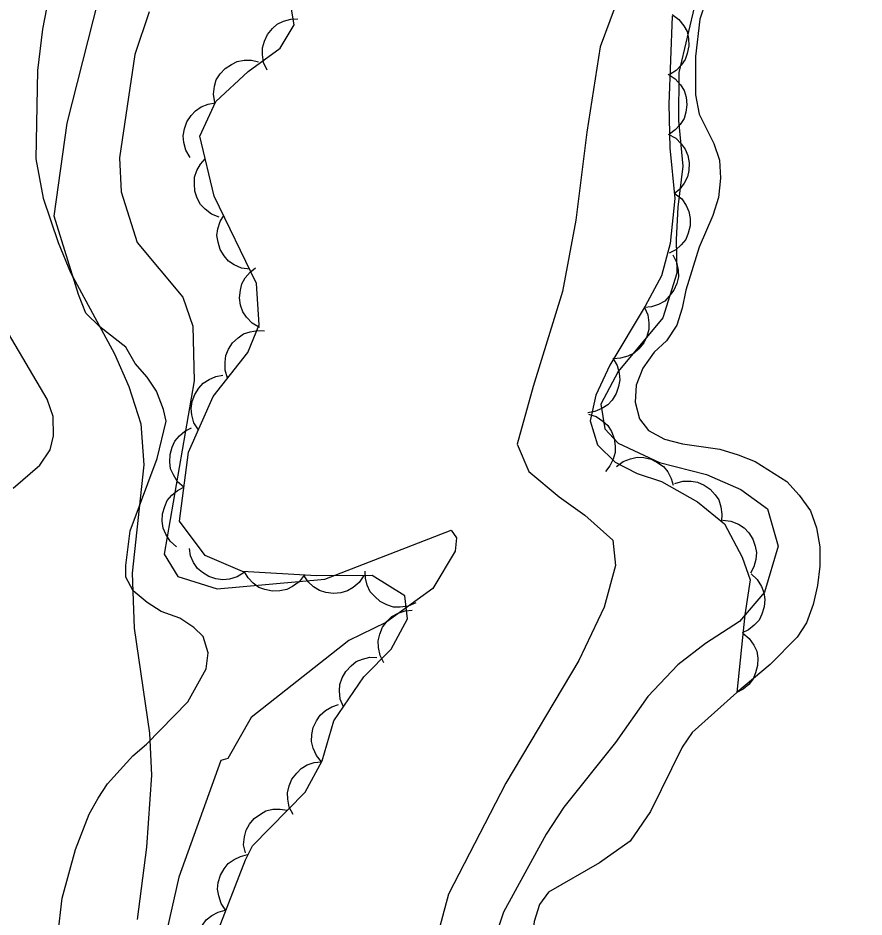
# Model space of a CAD drawing. Extents: x 282461 to 284471, y 5554090 to 5557646.
# Drawn here: x 283798.92 to 283841.33, y 5555498.51 to 5555543.57 of the extents above; entities that cross this region are included whole.
import ezdxf

# ---------------------------------------------------------------- set-up
doc = ezdxf.new("R2010")
doc.units = 0
for name, color, linetype in [('Niveau 1', 7, 'Continuous'), ('Niveau 2', 7, 'Continuous'), ('Niveau 4', 7, 'Continuous'), ('Niveau 44', 7, 'Continuous'), ('Niveau 7', 7, 'Continuous')]:
    doc.layers.add(name, color=color, linetype=linetype)

msp = doc.modelspace()

# ---------------------------------------------------------------- linework, layer by layer
at = {"layer": 'Niveau 1'}
for points in [[(283841.02, 5555588.81), (283840.12, 5555584.53), (283838.64, 5555580.58), (283837.28, 5555575.25), (283836.96, 5555572.25), (283836.75, 5555568.89), (283837, 5555566.12), (283837.59, 5555564.96), (283839.46, 5555563.47), (283841.33, 5555561.75), (283841.11, 5555560.36), (283840.42, 5555559.32), (283838.8, 5555558.38), (283837.06, 5555556.98), (283835.21, 5555555.35), (283832.45, 5555552.33), (283830.04, 5555547.34), (283828.1, 5555542.12)], [(283805.5, 5555543.87), (283804.78, 5555541.73), (283804.01, 5555536.55), (283804.09, 5555534.85), (283804.89, 5555532.31), (283807.19, 5555529.57), (283807.69, 5555528.12), (283807.75, 5555525.38), (283806.25, 5555516.7), (283806.94, 5555515.57), (283808.9, 5555514.95), (283814.3, 5555515.44), (283820.64, 5555517.9), (283820.9, 5555517.51), (283820.84, 5555516.84), (283819.71, 5555514.98), (283817.36, 5555513.27), (283815.51, 5555512.37), (283810.61, 5555508.51), (283809.44, 5555506.46)], [(283828.1, 5555542.12), (283827.43, 5555537.84), (283826.88, 5555533.44), (283826.21, 5555529.85), (283824.74, 5555525.1), (283823.94, 5555522.21), (283824.53, 5555520.83), (283826.05, 5555519.56), (283827.34, 5555518.65), (283828.74, 5555517.39), (283828.87, 5555516.12), (283828.3, 5555514.03), (283827.04, 5555511.36), (283823.37, 5555505.21), (283820.5, 5555499.65), (283819.6, 5555496.29)], [(283809.44, 5555506.46), (283809.08, 5555506.35), (283806.98, 5555500.5), (283805.9, 5555495.69)]]:
    msp.add_lwpolyline(points, dxfattribs=at)
at = {"layer": 'Niveau 2'}
for points in [[(283800.57, 5555545.18), (283800.15, 5555543), (283799.9, 5555540.93), (283799.82, 5555536.51), (283800.18, 5555534.53), (283800.93, 5555532.32), (283801.55, 5555530.81), (283803.75, 5555526.73), (283804.48, 5555525.09), (283805.07, 5555523.22), (283805.23, 5555521.17), (283804.64, 5555515.75), (283804.75, 5555512.98), (283805.51, 5555507.73), (283805.61, 5555505.62), (283805.36, 5555502.01), (283804.89, 5555498.39)], [(283832.89, 5555544.38), (283832.05, 5555540.84), (283832.03, 5555538.43), (283832.24, 5555536.14), (283832, 5555534.09), (283831.92, 5555532.47), (283831.95, 5555530.78), (283831.24, 5555528.53), (283829, 5555525.85), (283828.14, 5555524.21), (283828.34, 5555522.98), (283829.01, 5555522.26), (283831.08, 5555521.28), (283833.44, 5555520.69), (283835.15, 5555519.93), (283836.49, 5555518.96), (283837.03, 5555517.1), (283836.34, 5555514.79), (283835.09, 5555513.32), (283833.39, 5555512.21), (283832, 5555511.15), (283830.49, 5555509.56), (283828.88, 5555507.26), (283826.28, 5555504.02), (283825.4, 5555502.66), (283823.26, 5555498.75)], [(283823.26, 5555498.75), (283822.55, 5555496.66)]]:
    msp.add_lwpolyline(points, dxfattribs=at)
at = {"layer": 'Niveau 4'}
for points in [[(283833.67, 5555545.2), (283833.1, 5555543.5), (283832.88, 5555541.64), (283832.88, 5555539.71), (283833.06, 5555538.75), (283833.8, 5555537.28), (283834.08, 5555536.44), (283834.14, 5555535.53), (283834.03, 5555534.57), (283833.75, 5555533.66), (283833.07, 5555532.08), (283832.39, 5555529.92), (283832.22, 5555529.02), (283831.94, 5555528.17), (283831.43, 5555527.38), (283830.81, 5555526.81), (283830.24, 5555526.01), (283829.9, 5555525.16), (283829.85, 5555524.32), (283830.08, 5555523.47), (283830.53, 5555522.9), (283831.33, 5555522.45), (283832.23, 5555522.23), (283834.11, 5555521.96), (283835.02, 5555521.68), (283835.87, 5555521.34), (283837.46, 5555520.33), (283838.08, 5555519.65), (283838.65, 5555518.86), (283838.94, 5555518.02), (283839.11, 5555517.06), (283839.11, 5555516.09), (283839, 5555515.13), (283838.78, 5555514.17), (283838.44, 5555513.26)], [(283798.68, 5555520), (283800.01, 5555521.16), (283800.53, 5555521.92), (283800.7, 5555522.62), (283800.69, 5555523.6), (283800.39, 5555524.46), (283798.45, 5555527.75)], [(283838.44, 5555513.26), (283837.98, 5555512.53), (283836.62, 5555511.16), (283834.95, 5555509.76), (283832.71, 5555507.75), (283832.21, 5555507.02), (283830.62, 5555503.79), (283829.6, 5555502.31), (283828.07, 5555501.23), (283825.52, 5555499.75), (283825.07, 5555499.13), (283824.79, 5555498.28), (283824.51, 5555495.56), (283824.35, 5555489.85), (283824.43, 5555486.79), (283824.87, 5555484.57), (283824.98, 5555483.6), (283825.83, 5555481.1), (283826.75, 5555479.28)]]:
    msp.add_lwpolyline(points, dxfattribs=at)
at = {"layer": 'Niveau 44'}
for points in [[(283807.02, 5555518.34), (283807.46, 5555521.81), (283808.71, 5555524.59), (283810.44, 5555526.8), (283811.01, 5555528.19), (283810.88, 5555530.26), (283808.76, 5555534.64), (283808.04, 5555537.64), (283808.84, 5555539.38), (283810.46, 5555540.89), (283812.07, 5555542.06), (283812.76, 5555543.22), (283812.52, 5555544.72), (283812.16, 5555546.22), (283812.49, 5555549.45), (283813.86, 5555552.01), (283815.94, 5555554.33), (283817.32, 5555556.07), (283818.58, 5555558.39), (283820.05, 5555563.6), (283823.46, 5555575.07), (283823.99, 5555581.43), (283825.79, 5555590)], [(283831.71, 5555543.74), (283832.05, 5555543.49), (283832.29, 5555543.17), (283832.46, 5555542.88), (283832.53, 5555542.54), (283832.55, 5555542.17), (283832.47, 5555541.79), (283832.37, 5555541.48), (283832.17, 5555541.2), (283831.91, 5555540.94), (283831.6, 5555540.74)], [(283811.41, 5555540.95), (283811.23, 5555541.33), (283811.18, 5555541.74), (283811.17, 5555542.07), (283811.27, 5555542.4), (283811.43, 5555542.74), (283811.68, 5555543.03), (283811.91, 5555543.25), (283812.23, 5555543.41), (283812.59, 5555543.51), (283812.95, 5555543.53)], [(283831.71, 5555543.66), (283831.55, 5555539.25), (283831.59, 5555537.06), (283831.84, 5555534.52), (283831.62, 5555532.26), (283831.17, 5555530.64), (283830.36, 5555529.13), (283828.58, 5555526.17), (283827.89, 5555524.66), (283827.61, 5555523.38), (283827.97, 5555522.17), (283828.85, 5555521.31), (283829.96, 5555520.74), (283831.18, 5555520.34), (283832.99, 5555519.31), (283834.34, 5555518.22), (283835.22, 5555516.54), (283835.63, 5555515.4), (283835.36, 5555513.66), (283834.95, 5555509.76)], [(283808.78, 5555539.33), (283808.72, 5555539.74), (283808.77, 5555540.14), (283808.86, 5555540.46), (283809.05, 5555540.76), (283809.3, 5555541.03), (283809.62, 5555541.24), (283809.91, 5555541.39), (283810.25, 5555541.45), (283810.62, 5555541.45), (283810.98, 5555541.37)], [(283831.52, 5555540.75), (283831.87, 5555540.52), (283832.13, 5555540.21), (283832.31, 5555539.93), (283832.41, 5555539.59), (283832.45, 5555539.22), (283832.39, 5555538.84), (283832.31, 5555538.53), (283832.12, 5555538.23), (283831.87, 5555537.96), (283831.58, 5555537.75)], [(283807.55, 5555536.58), (283807.34, 5555536.94), (283807.24, 5555537.33), (283807.2, 5555537.66), (283807.26, 5555538.01), (283807.38, 5555538.36), (283807.6, 5555538.67), (283807.81, 5555538.92), (283808.11, 5555539.11), (283808.45, 5555539.25), (283808.81, 5555539.31)], [(283831.52, 5555537.75), (283831.89, 5555537.55), (283832.17, 5555537.26), (283832.37, 5555536.99), (283832.5, 5555536.67), (283832.56, 5555536.3), (283832.54, 5555535.92), (283832.48, 5555535.6), (283832.32, 5555535.29), (283832.09, 5555534.99), (283831.82, 5555534.76)], [(283809.01, 5555533.59), (283808.62, 5555533.74), (283808.3, 5555533.99), (283808.06, 5555534.22), (283807.9, 5555534.53), (283807.78, 5555534.88), (283807.76, 5555535.26), (283807.77, 5555535.59), (283807.89, 5555535.92), (283808.07, 5555536.24), (283808.31, 5555536.51)], [(283831.86, 5555534.76), (283832.19, 5555534.5), (283832.41, 5555534.16), (283832.55, 5555533.86), (283832.61, 5555533.51), (283832.61, 5555533.15), (283832.51, 5555532.78), (283832.39, 5555532.47), (283832.17, 5555532.2), (283831.89, 5555531.95), (283831.57, 5555531.78)], [(283810.54, 5555530.97), (283810.12, 5555531.03), (283809.75, 5555531.2), (283809.48, 5555531.38), (283809.25, 5555531.65), (283809.06, 5555531.97), (283808.95, 5555532.33), (283808.89, 5555532.66), (283808.94, 5555533), (283809.05, 5555533.36), (283809.23, 5555533.67)], [(283831.74, 5555531.7), (283831.93, 5555531.33), (283832.01, 5555530.93), (283832.03, 5555530.6), (283831.94, 5555530.26), (283831.8, 5555529.92), (283831.56, 5555529.62), (283831.34, 5555529.38), (283831.03, 5555529.21), (283830.68, 5555529.09), (283830.32, 5555529.06)], [(283811.02, 5555528.06), (283810.66, 5555528.27), (283810.38, 5555528.57), (283810.19, 5555528.84), (283810.08, 5555529.17), (283810.03, 5555529.54), (283810.07, 5555529.92), (283810.14, 5555530.24), (283810.31, 5555530.54), (283810.55, 5555530.83), (283810.83, 5555531.05)], [(283830.32, 5555529.06), (283830.49, 5555528.68), (283830.55, 5555528.28), (283830.55, 5555527.95), (283830.45, 5555527.61), (283830.29, 5555527.28), (283830.04, 5555526.99), (283829.81, 5555526.77), (283829.49, 5555526.61), (283829.13, 5555526.51), (283828.77, 5555526.49)], [(283809.43, 5555525.52), (283809.31, 5555525.91), (283809.3, 5555526.32), (283809.34, 5555526.65), (283809.48, 5555526.97), (283809.68, 5555527.28), (283809.96, 5555527.54), (283810.22, 5555527.73), (283810.56, 5555527.84), (283810.92, 5555527.9), (283811.28, 5555527.88)], [(283828.74, 5555526.51), (283828.95, 5555526.15), (283829.05, 5555525.76), (283829.09, 5555525.43), (283829.03, 5555525.09), (283828.91, 5555524.74), (283828.7, 5555524.42), (283828.48, 5555524.17), (283828.19, 5555523.99), (283827.84, 5555523.84), (283827.49, 5555523.78)], [(283807.96, 5555522.93), (283807.74, 5555523.28), (283807.64, 5555523.67), (283807.6, 5555524), (283807.65, 5555524.35), (283807.78, 5555524.7), (283807.99, 5555525.02), (283808.2, 5555525.27), (283808.5, 5555525.45), (283808.84, 5555525.6), (283809.19, 5555525.66)], [(283827.51, 5555523.71), (283827.91, 5555523.59), (283828.24, 5555523.36), (283828.49, 5555523.14), (283828.67, 5555522.84), (283828.81, 5555522.49), (283828.85, 5555522.11), (283828.86, 5555521.79), (283828.76, 5555521.45), (283828.59, 5555521.12), (283828.37, 5555520.84)], [(283807.24, 5555520.05), (283806.92, 5555520.32), (283806.71, 5555520.67), (283806.57, 5555520.97), (283806.53, 5555521.32), (283806.54, 5555521.69), (283806.65, 5555522.06), (283806.78, 5555522.36), (283807.01, 5555522.62), (283807.29, 5555522.86), (283807.61, 5555523.02)], [(283828.92, 5555521.08), (283829.25, 5555521.34), (283829.63, 5555521.48), (283829.95, 5555521.56), (283830.3, 5555521.54), (283830.66, 5555521.45), (283831, 5555521.27), (283831.27, 5555521.09), (283831.49, 5555520.82), (283831.67, 5555520.49), (283831.77, 5555520.15)], [(283831.85, 5555520.23), (283832.25, 5555520.35), (283832.66, 5555520.35), (283832.99, 5555520.31), (283833.31, 5555520.16), (283833.61, 5555519.96), (283833.87, 5555519.67), (283834.05, 5555519.41), (283834.16, 5555519.07), (283834.21, 5555518.7), (283834.18, 5555518.35)], [(283806.86, 5555517.07), (283806.55, 5555517.35), (283806.33, 5555517.7), (283806.2, 5555518), (283806.15, 5555518.35), (283806.16, 5555518.71), (283806.28, 5555519.08), (283806.4, 5555519.38), (283806.63, 5555519.65), (283806.92, 5555519.89), (283807.24, 5555520.05)], [(283808.97, 5555497.88), (283810.33, 5555501.38), (283810.67, 5555502.08), (283813.32, 5555504.77), (283814.16, 5555506.34), (283814.75, 5555508.34), (283816.25, 5555510.55), (283817.63, 5555511.94), (283818.44, 5555513.45), (283818.31, 5555514.6), (283816.68, 5555515.63), (283813.89, 5555515.61), (283810.17, 5555515.82), (283808.31, 5555516.62), (283807.02, 5555518.34)], [(283834.25, 5555518.4), (283834.66, 5555518.35), (283835.03, 5555518.19), (283835.32, 5555518.02), (283835.56, 5555517.76), (283835.75, 5555517.45), (283835.87, 5555517.09), (283835.94, 5555516.77), (283835.9, 5555516.42), (283835.81, 5555516.06), (283835.64, 5555515.74)], [(283810.26, 5555515.78), (283809.91, 5555515.56), (283809.52, 5555515.44), (283809.19, 5555515.4), (283808.84, 5555515.45), (283808.49, 5555515.57), (283808.17, 5555515.77), (283807.92, 5555515.98), (283807.72, 5555516.27), (283807.57, 5555516.61), (283807.51, 5555516.97)], [(283813.26, 5555515.65), (283813.01, 5555515.31), (283812.68, 5555515.08), (283812.39, 5555514.92), (283812.05, 5555514.85), (283811.68, 5555514.84), (283811.3, 5555514.92), (283810.99, 5555515.03), (283810.71, 5555515.24), (283810.45, 5555515.51), (283810.27, 5555515.81)], [(283818.86, 5555514.25), (283818.48, 5555514.08), (283818.08, 5555514.04), (283817.75, 5555514.04), (283817.41, 5555514.15), (283817.08, 5555514.32), (283816.8, 5555514.57), (283816.58, 5555514.81), (283816.43, 5555515.14), (283816.34, 5555515.49), (283816.33, 5555515.85)], [(283816.26, 5555515.63), (283816.03, 5555515.28), (283815.72, 5555515.02), (283815.44, 5555514.85), (283815.1, 5555514.75), (283814.73, 5555514.72), (283814.35, 5555514.78), (283814.04, 5555514.87), (283813.74, 5555515.06), (283813.47, 5555515.31), (283813.26, 5555515.61)], [(283835.68, 5555515.71), (283835.98, 5555515.42), (283836.19, 5555515.07), (283836.31, 5555514.77), (283836.35, 5555514.42), (283836.33, 5555514.05), (283836.21, 5555513.69), (283836.07, 5555513.39), (283835.83, 5555513.13), (283835.54, 5555512.9), (283835.22, 5555512.75)], [(283817.26, 5555511.25), (283817.07, 5555511.62), (283816.99, 5555512.02), (283816.97, 5555512.35), (283817.05, 5555512.69), (283817.2, 5555513.03), (283817.43, 5555513.33), (283817.66, 5555513.57), (283817.97, 5555513.74), (283818.32, 5555513.86), (283818.68, 5555513.89)], [(283835.26, 5555512.74), (283835.58, 5555512.47), (283835.8, 5555512.13), (283835.95, 5555511.83), (283836, 5555511.49), (283835.99, 5555511.12), (283835.89, 5555510.75), (283835.77, 5555510.45), (283835.55, 5555510.17), (283835.27, 5555509.93), (283834.95, 5555509.76)], [(283815.23, 5555509.04), (283815.07, 5555509.43), (283815.04, 5555509.84), (283815.05, 5555510.17), (283815.17, 5555510.5), (283815.35, 5555510.82), (283815.62, 5555511.1), (283815.87, 5555511.31), (283816.19, 5555511.44), (283816.55, 5555511.53), (283816.91, 5555511.52)], [(283814.14, 5555506.28), (283813.88, 5555506.6), (283813.72, 5555506.98), (283813.64, 5555507.3), (283813.65, 5555507.65), (283813.72, 5555508.01), (283813.89, 5555508.35), (283814.06, 5555508.63), (283814.33, 5555508.86), (283814.65, 5555509.05), (283814.99, 5555509.16)], [(283812.72, 5555503.64), (283812.52, 5555504.01), (283812.44, 5555504.41), (283812.43, 5555504.74), (283812.51, 5555505.08), (283812.65, 5555505.42), (283812.89, 5555505.72), (283813.11, 5555505.96), (283813.42, 5555506.13), (283813.77, 5555506.25), (283814.13, 5555506.28)], [(283810.32, 5555501.72), (283810.23, 5555502.13), (283810.27, 5555502.53), (283810.35, 5555502.86), (283810.52, 5555503.16), (283810.76, 5555503.45), (283811.07, 5555503.67), (283811.35, 5555503.83), (283811.7, 5555503.91), (283812.07, 5555503.92), (283812.42, 5555503.86)], [(283809.34, 5555498.84), (283809.11, 5555499.18), (283808.98, 5555499.57), (283808.92, 5555499.9), (283808.96, 5555500.24), (283809.07, 5555500.6), (283809.26, 5555500.93), (283809.46, 5555501.19), (283809.75, 5555501.39), (283810.08, 5555501.55), (283810.43, 5555501.64)], [(283808.34, 5555496.01), (283808.09, 5555496.35), (283807.95, 5555496.73), (283807.87, 5555497.05), (283807.9, 5555497.4), (283807.98, 5555497.76), (283808.17, 5555498.1), (283808.35, 5555498.37), (283808.63, 5555498.58), (283808.95, 5555498.76), (283809.3, 5555498.86)]]:
    msp.add_lwpolyline(points, dxfattribs=at)
at = {"layer": 'Niveau 7'}
for points in [[(283808.46, 5555511.75), (283808.21, 5555512.56), (283807.74, 5555513.02), (283807.04, 5555513.48), (283806.1, 5555513.82), (283805.4, 5555514.27), (283804.69, 5555514.85), (283804.33, 5555515.54), (283804.32, 5555516.12), (283804.54, 5555517.87), (283805.9, 5555521.49), (283806.34, 5555523.36), (283806.22, 5555523.94), (283805.86, 5555524.86), (283805.39, 5555525.56), (283804.79, 5555526.25), (283804.32, 5555527.06), (283803.02, 5555528.09), (283802.32, 5555528.78), (283801.96, 5555529.7), (283800.74, 5555533.64), (283801.39, 5555538.3), (283802.96, 5555544.49)], [(283800.92, 5555497.59), (283801.13, 5555499.45), (283801.8, 5555501.9), (283802.48, 5555503.66), (283802.94, 5555504.47), (283803.4, 5555505.18), (283804.67, 5555506.59), (283805.36, 5555507.18), (283807.43, 5555509.3), (283808.35, 5555510.94), (283808.46, 5555511.75)]]:
    msp.add_lwpolyline(points, dxfattribs=at)

doc.saveas('drawing.dxf')
